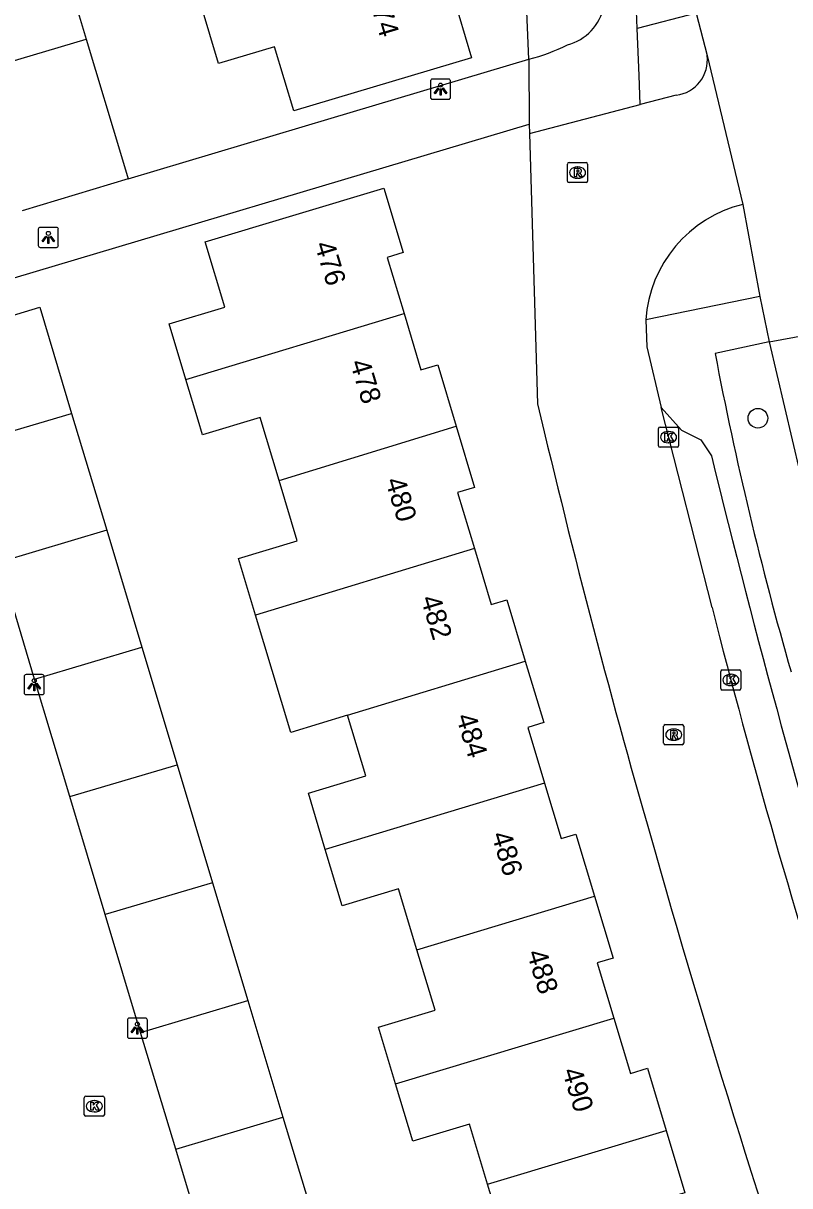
# Model space of a CAD drawing. Extents: x 157767 to 159171, y 387842 to 389425.
# Drawn here: x 158436.6 to 158474.8, y 388407.7 to 388465.6 of the extents above; entities that cross this region are included whole.
import ezdxf

# ---------------------------------------------------------------- set-up
doc = ezdxf.new("R2010")
doc.units = 0
for name, color, linetype in [('IMGEO_Boom', 7, 'Continuous'), ('IMGEO_Fietspad_gesloten', 7, 'Continuous'), ('IMGEO_Fietspad_open', 7, 'Continuous'), ('IMGEO_Kolk', 7, 'Continuous'), ('IMGEO_Lichtpunt', 7, 'Continuous'), ('IMGEO_Muur', 7, 'Continuous'), ('IMGEO_Pand', 7, 'Continuous'), ('IMGEO_Pand_nummerreeks', 7, 'Continuous'), ('IMGEO_Rijbaan_lokaal_gesloten', 7, 'Continuous'), ('IMGEO_Rijbaan_lokaal_open', 7, 'Continuous'), ('IMGEO_Rioolput', 7, 'Continuous'), ('IMGEO_Voetpad_open', 7, 'Continuous')]:
    doc.layers.add(name, color=color, linetype=linetype)

msp = doc.modelspace()

# ---------------------------------------------------------------- linework, layer by layer
at = {"layer": 'IMGEO_Boom'}
msp.add_circle((158473.184, 388445.913), 0.489, dxfattribs=at)
at = {"layer": 'IMGEO_Fietspad_gesloten'}
for points in [[(158467.176, 388465.302), (158467.109, 388467.035)], [(158467.329, 388461.511), (158467.268, 388462.952), (158467.176, 388465.302)], [(158461.785, 388463.769), (158461.803, 388460.531)], [(158461.803, 388460.531), (158461.817, 388460.067)]]:
    msp.add_lwpolyline(points, dxfattribs=at)
for centre, radius, start, end in [((158463.078, 388466.884), 2.485, 284.49103, 348.93407), ((158459.387, 388473.187), 9.719, 284.28583, 296.3468)]:
    msp.add_arc(centre, radius, start, end, dxfattribs=at)
at = {"layer": 'IMGEO_Fietspad_open'}
for points in [[(158441.841, 388457.811), (158451.951, 388460.831), (158461.785, 388463.769)], [(158434.092, 388452.282), (158461.803, 388460.531)]]:
    msp.add_lwpolyline(points, dxfattribs=at)
at = {"layer": 'IMGEO_Kolk'}
for p, q in [((158468.236, 388444.547), (158468.236, 388445.399)), ((158468.311, 388445.473), (158469.163, 388445.473)), ((158468.724, 388445.253), (158468.749, 388445.253)), ((158469.237, 388445.399), (158469.237, 388444.547)), ((158468.747, 388444.693), (158468.722, 388444.693)), ((158469.163, 388444.473), (158468.311, 388444.473)), ((158471.338, 388432.474), (158471.338, 388433.326)), ((158471.413, 388433.4), (158472.265, 388433.4)), ((158471.826, 388433.18), (158471.851, 388433.18)), ((158472.339, 388433.326), (158472.339, 388432.474)), ((158471.849, 388432.62), (158471.824, 388432.62)), ((158472.265, 388432.4), (158471.413, 388432.4)), ((158439.655, 388411.276), (158439.655, 388412.128)), ((158439.73, 388412.202), (158440.582, 388412.202)), ((158440.143, 388411.982), (158440.168, 388411.982)), ((158440.656, 388412.128), (158440.656, 388411.276)), ((158440.582, 388411.202), (158439.73, 388411.202)), ((158440.166, 388411.422), (158440.141, 388411.422))]:
    msp.add_line(p, q, dxfattribs=at)
for points in [[(158468.236, 388444.547), (158468.236, 388445.399)], [(158468.311, 388445.473), (158469.163, 388445.473)], [(158468.557, 388445.173), (158468.68, 388445.173), (158468.68, 388445.022), (158468.81, 388445.173), (158468.974, 388445.173), (158468.828, 388445.022), (158468.981, 388444.773), (158468.829, 388444.773), (158468.744, 388444.937), (158468.68, 388444.87), (158468.68, 388444.773), (158468.557, 388444.773), (158468.557, 388445.173)], [(158469.237, 388445.399), (158469.237, 388444.547)], [(158469.163, 388444.473), (158468.311, 388444.473)], [(158471.338, 388432.474), (158471.338, 388433.326)], [(158471.413, 388433.4), (158472.265, 388433.4)], [(158471.659, 388433.1), (158471.782, 388433.1), (158471.782, 388432.949), (158471.912, 388433.1), (158472.076, 388433.1), (158471.93, 388432.949), (158472.083, 388432.7), (158471.931, 388432.7), (158471.846, 388432.864), (158471.782, 388432.797), (158471.782, 388432.7), (158471.659, 388432.7), (158471.659, 388433.1)], [(158472.339, 388433.326), (158472.339, 388432.474)], [(158472.265, 388432.4), (158471.413, 388432.4)], [(158439.655, 388411.276), (158439.655, 388412.128)], [(158439.73, 388412.202), (158440.582, 388412.202)], [(158439.976, 388411.902), (158440.099, 388411.902), (158440.099, 388411.751), (158440.229, 388411.902), (158440.393, 388411.902), (158440.247, 388411.751), (158440.4, 388411.502), (158440.248, 388411.502), (158440.163, 388411.666), (158440.099, 388411.599), (158440.099, 388411.502), (158439.976, 388411.502), (158439.976, 388411.902)], [(158440.656, 388412.128), (158440.656, 388411.276)], [(158440.582, 388411.202), (158439.73, 388411.202)]]:
    msp.add_lwpolyline(points, dxfattribs=at)
for centre, start, end in [((158468.313, 388445.397), 91.55205, 178.44795), ((158468.313, 388445.397), 91.55205, 178.44795), ((158469.161, 388445.397), 1.55205, 88.44795), ((158469.161, 388445.397), 1.55205, 88.44795), ((158468.313, 388444.549), 181.55205, 268.44795), ((158468.313, 388444.549), 181.55205, 268.44795), ((158469.161, 388444.549), 271.55205, 358.44795), ((158469.161, 388444.549), 271.55205, 358.44795), ((158471.415, 388433.324), 91.55205, 178.44795), ((158471.415, 388433.324), 91.55205, 178.44795), ((158472.263, 388433.324), 1.55205, 88.44795), ((158472.263, 388433.324), 1.55205, 88.44795), ((158471.415, 388432.476), 181.55205, 268.44795), ((158471.415, 388432.476), 181.55205, 268.44795), ((158472.263, 388432.476), 271.55205, 358.44795), ((158472.263, 388432.476), 271.55205, 358.44795), ((158439.732, 388412.126), 91.55205, 178.44795), ((158439.732, 388412.126), 91.55205, 178.44795), ((158440.58, 388412.126), 1.55205, 88.44795), ((158440.58, 388412.126), 1.55205, 88.44795), ((158439.732, 388411.278), 181.55205, 268.44795), ((158439.732, 388411.278), 181.55205, 268.44795), ((158440.58, 388411.278), 271.55205, 358.44795), ((158440.58, 388411.278), 271.55205, 358.44795)]:
    msp.add_arc(centre, 0.0765, start, end, dxfattribs=at)
for centre, major_axis, ratio, start_param, end_param in [((158468.723, 388444.973), (-0.387, 0.002), 0.722429, 4.712389, 7.853982), ((158468.748, 388444.973), (-0.39, 0.002), 0.717154, 1.570796, 4.712389), ((158471.825, 388432.9), (-0.387, 0.002), 0.722429, 4.712389, 7.853982), ((158471.85, 388432.9), (-0.39, 0.002), 0.717154, 1.570796, 4.712389), ((158440.142, 388411.702), (-0.387, 0.002), 0.722429, 4.712389, 7.853982), ((158440.167, 388411.702), (-0.39, 0.002), 0.717154, 1.570796, 4.712389)]:
    msp.add_ellipse(centre, major_axis=major_axis, ratio=ratio, start_param=start_param, end_param=end_param, dxfattribs=at)
at = {"layer": 'IMGEO_Lichtpunt'}
for p, q in [((158456.888, 388462.68), (158456.888, 388461.873)), ((158456.888, 388462.68), (158456.888, 388461.873)), ((158457.79, 388462.775), (158456.982, 388462.775)), ((158457.79, 388462.775), (158456.982, 388462.775)), ((158457.884, 388461.873), (158457.884, 388462.68)), ((158457.884, 388461.873), (158457.884, 388462.68)), ((158456.982, 388461.779), (158457.79, 388461.779)), ((158456.982, 388461.779), (158457.79, 388461.779)), ((158437.368, 388455.311), (158437.368, 388454.504)), ((158437.368, 388455.311), (158437.368, 388454.504)), ((158438.27, 388455.406), (158437.462, 388455.406)), ((158438.27, 388455.406), (158437.462, 388455.406)), ((158438.364, 388454.504), (158438.364, 388455.311)), ((158438.364, 388454.504), (158438.364, 388455.311)), ((158437.462, 388454.41), (158438.27, 388454.41)), ((158437.462, 388454.41), (158438.27, 388454.41)), ((158436.664, 388433.071), (158436.664, 388432.264)), ((158436.664, 388433.071), (158436.664, 388432.264)), ((158437.566, 388433.166), (158436.758, 388433.166)), ((158437.566, 388433.166), (158436.758, 388433.166)), ((158437.66, 388432.264), (158437.66, 388433.071)), ((158437.66, 388432.264), (158437.66, 388433.071)), ((158436.758, 388432.17), (158437.566, 388432.17)), ((158436.758, 388432.17), (158437.566, 388432.17)), ((158441.801, 388415.986), (158441.801, 388415.179)), ((158441.801, 388415.986), (158441.801, 388415.179)), ((158442.703, 388416.081), (158441.895, 388416.081)), ((158442.703, 388416.081), (158441.895, 388416.081)), ((158442.797, 388415.179), (158442.797, 388415.986)), ((158442.797, 388415.179), (158442.797, 388415.986)), ((158441.895, 388415.085), (158442.703, 388415.085)), ((158441.895, 388415.085), (158442.703, 388415.085))]:
    msp.add_line(p, q, dxfattribs=at)
for points in [[(158457.262, 388462.344), (158457.301, 388462.316), (158457.113, 388462.054), (158457.075, 388462.081), (158457.262, 388462.344)], [(158457.364, 388462.296), (158457.411, 388462.296), (158457.411, 388461.974), (158457.364, 388461.974), (158457.364, 388462.296)], [(158457.474, 388462.316), (158457.512, 388462.343), (158457.699, 388462.081), (158457.66, 388462.053), (158457.474, 388462.316)], [(158437.742, 388454.975), (158437.781, 388454.947), (158437.593, 388454.685), (158437.555, 388454.712), (158437.742, 388454.975)], [(158437.844, 388454.927), (158437.891, 388454.927), (158437.891, 388454.605), (158437.844, 388454.605), (158437.844, 388454.927)], [(158437.954, 388454.947), (158437.992, 388454.974), (158438.179, 388454.712), (158438.14, 388454.684), (158437.954, 388454.947)], [(158437.038, 388432.735), (158437.077, 388432.707), (158436.889, 388432.445), (158436.851, 388432.472), (158437.038, 388432.735)], [(158437.14, 388432.687), (158437.187, 388432.687), (158437.187, 388432.365), (158437.14, 388432.365), (158437.14, 388432.687)], [(158437.25, 388432.707), (158437.288, 388432.734), (158437.475, 388432.472), (158437.436, 388432.444), (158437.25, 388432.707)], [(158442.175, 388415.65), (158442.214, 388415.622), (158442.026, 388415.36), (158441.988, 388415.387), (158442.175, 388415.65)], [(158442.277, 388415.602), (158442.324, 388415.602), (158442.324, 388415.28), (158442.277, 388415.28), (158442.277, 388415.602)], [(158442.387, 388415.622), (158442.425, 388415.649), (158442.612, 388415.387), (158442.573, 388415.359), (158442.387, 388415.622)]]:
    msp.add_lwpolyline(points, dxfattribs=at)
for centre in [(158457.387, 388462.478), (158437.867, 388455.109), (158437.163, 388432.869), (158442.3, 388415.784)]:
    msp.add_circle(centre, 0.0994, dxfattribs=at)
for centre, start, end in [((158456.982, 388462.68), 90, 180), ((158456.982, 388462.68), 90, 180), ((158457.79, 388462.68), 0, 90), ((158457.79, 388462.68), 0, 90), ((158456.982, 388461.873), 180, 270), ((158456.982, 388461.873), 180, 270), ((158457.79, 388461.873), 270, 0), ((158457.79, 388461.873), 270, 360), ((158437.462, 388455.311), 90, 180), ((158437.462, 388455.311), 90, 180), ((158438.27, 388455.311), 0, 90), ((158438.27, 388455.311), 0, 90), ((158437.462, 388454.504), 180, 270), ((158437.462, 388454.504), 180, 270), ((158438.27, 388454.504), 270, 0), ((158438.27, 388454.504), 270, 360), ((158436.758, 388433.071), 90, 180), ((158436.758, 388433.071), 90, 180), ((158437.566, 388433.071), 0, 90), ((158437.566, 388433.071), 0, 90), ((158436.758, 388432.264), 180, 270), ((158436.758, 388432.264), 180, 270), ((158437.566, 388432.264), 270, 0), ((158437.566, 388432.264), 270, 360), ((158441.895, 388415.986), 90, 180), ((158441.895, 388415.986), 90, 180), ((158442.703, 388415.986), 0, 90), ((158442.703, 388415.986), 0, 90), ((158441.895, 388415.179), 180, 270), ((158441.895, 388415.179), 180, 270), ((158442.703, 388415.179), 270, 0), ((158442.703, 388415.179), 270, 360)]:
    msp.add_arc(centre, 0.0946, start, end, dxfattribs=at)
at = {"layer": 'IMGEO_Muur'}
msp.add_lwpolyline([(158441.841, 388457.811), (158451.951, 388460.831)], dxfattribs=at)
at = {"layer": 'IMGEO_Pand'}
for points in [[(158438.015, 388470.59), (158439.757, 388464.772)], [(158456.356, 388469.679), (158457.215, 388466.807), (158457.977, 388467.035), (158458.932, 388463.84), (158450.08, 388461.193), (158449.126, 388464.384), (158446.342, 388463.552), (158445.48, 388466.433)], [(158434.485, 388463.21), (158439.757, 388464.772)], [(158439.757, 388464.772), (158441.557, 388458.759), (158441.841, 388457.811)], [(158441.841, 388457.811), (158436.57, 388456.235)], [(158444.709, 388447.842), (158443.878, 388450.604), (158446.645, 388451.436), (158445.669, 388454.68), (158454.564, 388457.354), (158455.527, 388454.149), (158454.733, 388453.91), (158455.574, 388451.115)], [(158434.544, 388450.562), (158437.436, 388451.432), (158439.023, 388446.154)], [(158444.709, 388447.842), (158455.574, 388451.115)], [(158455.574, 388451.115), (158456.414, 388448.321), (158457.247, 388448.571), (158458.163, 388445.526)], [(158449.349, 388442.815), (158448.408, 388445.946), (158445.538, 388445.084), (158445.318, 388445.816), (158444.709, 388447.842)], [(158433.681, 388444.57), (158439.023, 388446.154)], [(158439.023, 388446.154), (158440.77, 388440.344)], [(158449.349, 388442.815), (158458.163, 388445.526)], [(158458.163, 388445.526), (158459.079, 388442.478), (158458.238, 388442.225), (158459.075, 388439.443)], [(158448.182, 388436.123), (158447.336, 388438.936), (158450.252, 388439.812), (158449.349, 388442.815)], [(158440.77, 388440.344), (158435.43, 388438.753)], [(158440.77, 388440.344), (158442.52, 388434.523)], [(158459.075, 388439.443), (158448.182, 388436.123)], [(158459.075, 388439.443), (158459.912, 388436.658), (158460.683, 388436.89), (158461.604, 388433.826)], [(158437.179, 388432.935), (158435.43, 388438.753)], [(158452.763, 388431.146), (158449.935, 388430.289), (158449.009, 388433.371), (158448.182, 388436.123)], [(158437.179, 388432.935), (158442.52, 388434.523)], [(158442.52, 388434.523), (158444.276, 388428.684)], [(158452.763, 388431.146), (158461.604, 388433.826)], [(158461.604, 388433.826), (158462.521, 388430.777), (158461.73, 388430.539), (158462.562, 388427.772)], [(158438.934, 388427.099), (158437.179, 388432.935)], [(158451.652, 388424.467), (158450.808, 388427.275), (158453.668, 388428.135), (158452.763, 388431.146)], [(158438.934, 388427.099), (158444.276, 388428.684)], [(158444.276, 388428.684), (158446.04, 388422.816)], [(158462.562, 388427.772), (158451.652, 388424.467)], [(158462.562, 388427.772), (158463.392, 388425.011), (158464.123, 388425.23), (158465.051, 388422.144)], [(158440.695, 388421.243), (158438.934, 388427.099)], [(158456.211, 388419.477), (158455.298, 388422.514), (158452.493, 388421.671), (158451.652, 388424.467)], [(158446.04, 388422.816), (158440.695, 388421.243)], [(158446.04, 388422.816), (158447.8, 388416.963)], [(158456.211, 388419.477), (158465.051, 388422.144)], [(158465.051, 388422.144), (158465.976, 388419.066), (158465.184, 388418.828), (158466.01, 388416.082)], [(158442.462, 388415.369), (158440.695, 388421.243)], [(158455.152, 388412.818), (158454.306, 388415.631), (158457.114, 388416.476), (158456.211, 388419.477)], [(158442.462, 388415.369), (158447.8, 388416.963)], [(158447.8, 388416.963), (158449.546, 388411.158)], [(158455.152, 388412.818), (158466.01, 388416.082)], [(158466.01, 388416.082), (158466.835, 388413.338), (158467.686, 388413.593), (158468.616, 388410.499)], [(158444.208, 388409.562), (158442.462, 388415.369)], [(158459.726, 388407.834), (158458.832, 388410.807), (158456.011, 388409.959), (158455.152, 388412.818)], [(158444.208, 388409.562), (158449.546, 388411.158)], [(158449.546, 388411.158), (158451.307, 388405.301)], [(158459.726, 388407.834), (158468.616, 388410.499)], [(158468.616, 388410.499), (158469.547, 388407.404), (158468.726, 388407.157), (158469.562, 388404.375)], [(158445.972, 388403.696), (158444.208, 388409.562)], [(158458.705, 388401.187), (158457.862, 388403.992), (158460.631, 388404.824), (158459.726, 388407.834)]]:
    msp.add_lwpolyline(points, dxfattribs=at)
at = {"layer": 'IMGEO_Rijbaan_lokaal_gesloten'}
for points in [[(158470.103, 388466.062), (158470.659, 388463.951)], [(158470.659, 388463.951), (158472.429, 388456.547)], [(158472.429, 388456.547), (158473.283, 388451.967)], [(158473.283, 388451.967), (158473.746, 388449.709)], [(158473.746, 388449.709), (158476.721, 388450.26)], [(158473.746, 388449.709), (158475.648, 388441.591)]]:
    msp.add_lwpolyline(points, dxfattribs=at)
at = {"layer": 'IMGEO_Rijbaan_lokaal_open'}
for points in [[(158469.112, 388461.978), (158467.329, 388461.511)], [(158461.817, 388460.067), (158467.329, 388461.511)], [(158461.817, 388460.067), (158462.219, 388446.634)], [(158467.605, 388450.808), (158467.655, 388449.466), (158468.375, 388446.45)], [(158470.903, 388436.495), (158468.375, 388446.45)]]:
    msp.add_lwpolyline(points, dxfattribs=at)
for centre, radius, start, end in [((158468.899, 388463.738), 1.773, 276.90291, 6.89816), ((158473.946, 388450.375), 6.355, 103.80624, 176.09532), ((158897.479, 388548.97), 447.128, 193.23077, 196.1824), ((158862.528, 388536.493), 404.191, 194.32393, 197.70862), ((158987.407, 388571.626), 539.818, 195.83174, 199.15454)]:
    msp.add_arc(centre, radius, start, end, dxfattribs=at)
at = {"layer": 'IMGEO_Rioolput'}
for p, q in [((158463.707, 388457.704), (158463.707, 388458.556)), ((158463.782, 388458.63), (158464.634, 388458.63)), ((158464.708, 388458.556), (158464.708, 388457.704)), ((158464.195, 388458.41), (158464.22, 388458.41)), ((158464.634, 388457.63), (158463.782, 388457.63)), ((158464.218, 388457.85), (158464.193, 388457.85)), ((158468.493, 388429.754), (158468.493, 388430.606)), ((158468.568, 388430.68), (158469.42, 388430.68)), ((158468.981, 388430.46), (158469.006, 388430.46)), ((158469.494, 388430.606), (158469.494, 388429.754)), ((158469.42, 388429.68), (158468.568, 388429.68)), ((158469.004, 388429.9), (158468.979, 388429.9))]:
    msp.add_line(p, q, dxfattribs=at)
for points in [[(158463.707, 388457.704), (158463.707, 388458.556)], [(158463.782, 388458.63), (158464.634, 388458.63)], [(158464.708, 388458.556), (158464.708, 388457.704)], [(158464.296, 388458.328), (158464.044, 388458.33), (158464.044, 388457.93)], [(158464.044, 388457.93), (158464.168, 388457.93), (158464.168, 388458.092), (158464.179, 388458.092)], [(158464.222, 388458.249), (158464.168, 388458.249), (158464.168, 388458.168)], [(158464.168, 388458.168), (158464.22, 388458.168)], [(158464.226, 388458.063), (158464.297, 388457.93), (158464.437, 388457.93), (158464.372, 388458.056)], [(158464.634, 388457.63), (158463.782, 388457.63)], [(158468.493, 388429.754), (158468.493, 388430.606)], [(158468.568, 388430.68), (158469.42, 388430.68)], [(158469.082, 388430.378), (158468.83, 388430.38), (158468.83, 388429.98)], [(158468.83, 388429.98), (158468.954, 388429.98), (158468.954, 388430.142), (158468.965, 388430.142)], [(158469.008, 388430.299), (158468.954, 388430.299), (158468.954, 388430.218)], [(158468.954, 388430.218), (158469.006, 388430.218)], [(158469.494, 388430.606), (158469.494, 388429.754)], [(158469.42, 388429.68), (158468.568, 388429.68)], [(158469.012, 388430.113), (158469.083, 388429.98), (158469.223, 388429.98), (158469.158, 388430.106)]]:
    msp.add_lwpolyline(points, dxfattribs=at)
for centre, radius, start, end in [((158463.784, 388458.554), 0.0765, 91.55205, 178.44795), ((158463.784, 388458.554), 0.0765, 91.55205, 178.44795), ((158464.632, 388458.554), 0.0765, 1.55205, 88.44795), ((158464.632, 388458.554), 0.0765, 1.55205, 88.44795), ((158464.178, 388458.039), 0.0533, 26.02933, 88.69889), ((158464.204, 388458.357), 0.19, 274.7715, 282.96867), ((158464.228, 388458.153), 0.0964, 77.00612, 93.18647), ((158464.242, 388458.21), 0.0378, 276.66336, 79.67722), ((158464.295, 388458.218), 0.109, 350.36119, 89.41601), ((158464.293, 388458.218), 0.112, 277.58423, 350.98172), ((158464.277, 388458.003), 0.108, 29.51342, 73.79051), ((158463.784, 388457.706), 0.0765, 181.55205, 268.44795), ((158463.784, 388457.706), 0.0765, 181.55205, 268.44795), ((158464.632, 388457.706), 0.0765, 271.55205, 358.44795), ((158464.632, 388457.706), 0.0765, 271.55205, 358.44795), ((158468.57, 388430.604), 0.0765, 91.55205, 178.44795), ((158468.57, 388430.604), 0.0765, 91.55205, 178.44795), ((158468.964, 388430.089), 0.0533, 26.02933, 88.69889), ((158468.99, 388430.407), 0.19, 274.7715, 282.96867), ((158469.014, 388430.203), 0.0964, 77.00612, 93.18647), ((158469.028, 388430.26), 0.0378, 276.66336, 79.67722), ((158469.081, 388430.268), 0.109, 350.36119, 89.41601), ((158469.079, 388430.268), 0.112, 277.58423, 350.98172), ((158469.063, 388430.053), 0.108, 29.51342, 73.79051), ((158469.418, 388430.604), 0.0765, 1.55205, 88.44795), ((158469.418, 388430.604), 0.0765, 1.55205, 88.44795), ((158468.57, 388429.756), 0.0765, 181.55205, 268.44795), ((158468.57, 388429.756), 0.0765, 181.55205, 268.44795), ((158469.418, 388429.756), 0.0765, 271.55205, 358.44795), ((158469.418, 388429.756), 0.0765, 271.55205, 358.44795)]:
    msp.add_arc(centre, radius, start, end, dxfattribs=at)
for centre, major_axis, ratio, start_param, end_param in [((158464.194, 388458.13), (-0.387, 0.002), 0.722429, 4.712389, 7.853982), ((158464.219, 388458.13), (-0.39, 0.002), 0.717154, 1.570796, 4.712389), ((158468.98, 388430.18), (-0.387, 0.002), 0.722429, 4.712389, 7.853982), ((158469.005, 388430.18), (-0.39, 0.002), 0.717154, 1.570796, 4.712389)]:
    msp.add_ellipse(centre, major_axis=major_axis, ratio=ratio, start_param=start_param, end_param=end_param, dxfattribs=at)
at = {"layer": 'IMGEO_Voetpad_open'}
for points in [[(158461.785, 388463.769), (158461.399, 388472.839), (158453.277, 388500), (158445.673, 388525.427), (158443.317, 388530.531)], [(158470.103, 388466.062), (158467.176, 388465.302)], [(158473.283, 388451.967), (158467.605, 388450.808)], [(158473.746, 388449.709), (158471.053, 388449.136)], [(158468.375, 388446.45), (158469.374, 388445.314), (158470.335, 388444.835), (158470.873, 388444.043)]]:
    msp.add_lwpolyline(points, dxfattribs=at)
for centre, radius, start, end in [((158644.262, 388482.145), 176.326, 190.7896, 196.08308), ((158937.227, 388557.582), 479.976, 193.6831, 196.99247)]:
    msp.add_arc(centre, radius, start, end, dxfattribs=at)

# ---------------------------------------------------------------- texts
at = {"layer": 'IMGEO_Pand_nummerreeks'}
for s, rotation, p in [('474', 286.63423, (158453.756, 388466.931)), ('476', 286.69091, (158451.111, 388454.558)), ('478', 286.69091, (158452.872, 388448.685)), ('480', 286.69091, (158454.633, 388442.814)), ('482', 286.69005, (158456.391, 388436.95)), ('484', 286.69091, (158458.152, 388431.076)), ('486', 286.69091, (158459.912, 388425.206)), ('488', 286.69091, (158461.673, 388419.333)), ('490', 286.69091, (158463.434, 388413.462))]:
    msp.add_text(s, height=1, rotation=rotation, dxfattribs=at).set_placement(p)

doc.saveas('drawing.dxf')
